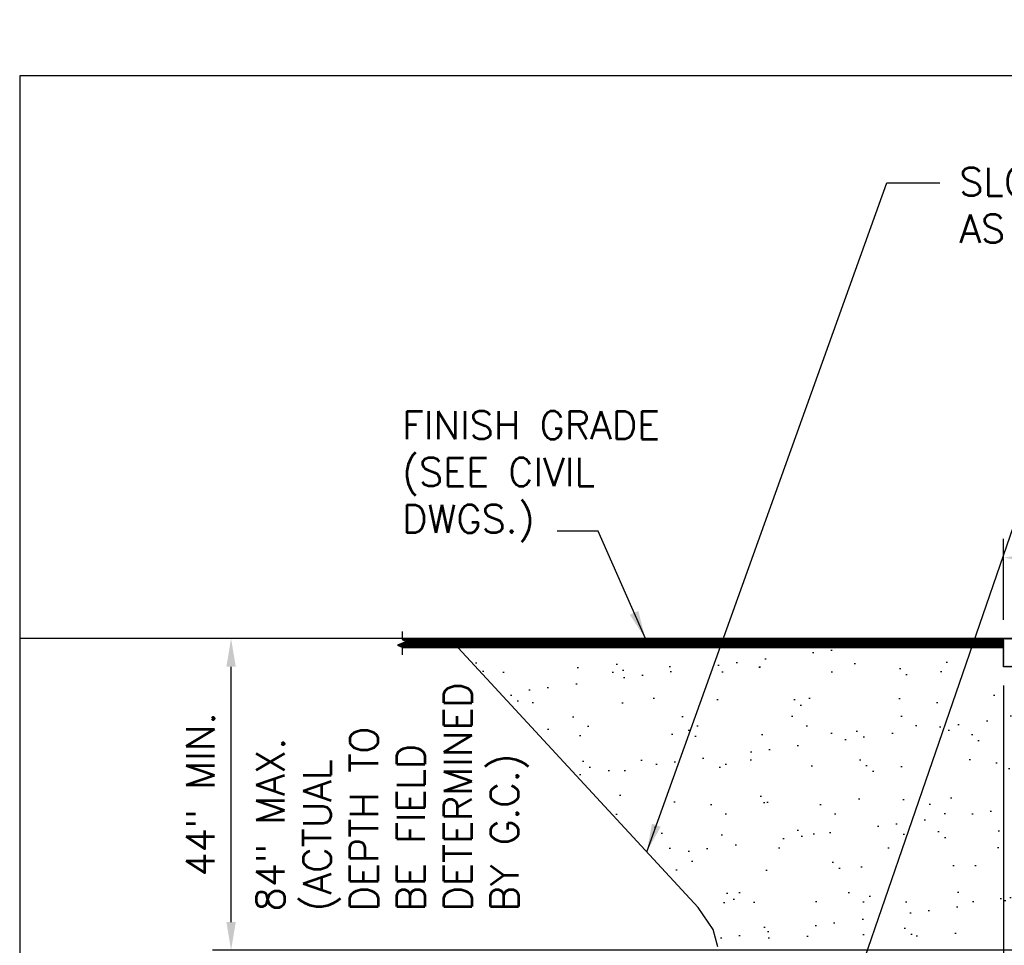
# Model space of a CAD drawing. Extents: x -169 to 7270, y -140 to 2984.
# Tile 532 of 656: x 6182 to 6392, y 355 to 552. Entities that reach past the tile are written whole.
import ezdxf

# ---------------------------------------------------------------- set-up
doc = ezdxf.new("R2010")
doc.units = 0
doc.header["$MEASUREMENT"] = 0
doc.header["$PDSIZE"] = 1
doc.layers.get('0').update_dxf_attribs({"color": 255, "linetype": 'CONTINUOUS'})
doc.layers.get('DEFPOINTS').update_dxf_attribs({"linetype": 'CONTINUOUS'})
for name, color, linetype in [('DIM', 3, 'CONTINUOUS'), ('FREEZE-OUTLINE-TITLES', 60, 'CONTINUOUS'), ('PEAGRAVEL-HATCH', 3, 'CONTINUOUS'), ('TANK-HOLE', 5, 'CONTINUOUS'), ('TANK-SLAB', 6, 'CONTINUOUS'), ('TEXT', 3, 'CONTINUOUS')]:
    doc.layers.add(name, color=color, linetype=linetype)
doc.layers.add('FREEZE-LINES', color=8, linetype='CONTINUOUS', plot=False)
doc.styles.add('SIMPLEX', font='simplex')
doc.dimstyles.new('DIM64', dxfattribs={"dimscale": 64, "dimtxt": 0.09375, "dimasz": 0.09375, "dimexe": 0.0625, "dimexo": 0.0625, "dimgap": 0.046875, "dimtad": 1, "dimdec": 4, "dimzin": 3, "dimdsep": 46, "dimlunit": 4, "dimtxsty": 'SIMPLEX', "dimcen": 0, "dimclrd": 256, "dimclre": 256, "dimclrt": 256, "dimadec": 0, "dimazin": 0, "dimtfac": 1, "dimtdec": 4, "dimtmove": 0, "dimatfit": 3, "dimfxl": 1, "dimfrac": 2, "dimtolj": 1, "dimtzin": 0, "dimarcsym": 0})

# ---------------------------------------------------------------- blocks, each defined once
blk = doc.blocks.new('*D51')
at = {"layer": 'DEFPOINTS', "color": 0, "transparency": 16777216}
for p in [(6226.81, 420.01), (6263.31, 420.01), (6491.44, 353.52)]:
    blk.add_point(p, dxfattribs=at)
at = {"layer": 'DIM', "lineweight": -2, "transparency": 16777216}
for p, q in [((6259.31, 420.01), (6222.81, 420.01)), ((6226.81, 359.52), (6226.81, 414.01)), ((6487.44, 353.52), (6222.81, 353.52))]:
    blk.add_line(p, q, dxfattribs=at)
at = {"layer": 'DIM', "transparency": 16777216}
for points in [[(6225.81, 414.01), (6227.81, 414.01), (6226.81, 420.01)], [(6225.81, 359.52), (6227.81, 359.52), (6226.81, 353.52)]]:
    blk.add_solid(points, dxfattribs=at)
at = {"layer": 'DIM', "transparency": 16777216, "insert": (6220.24, 386.76), "char_height": 6, "attachment_point": 5, "rotation": 90, "style": 'SIMPLEX'}
blk.add_mtext('\\A1;44" MIN.', dxfattribs=at)
blk = doc.blocks.new('*D53')
at = {"layer": 'DEFPOINTS', "color": 0, "transparency": 16777216}
for p in [(6423.69, 437.25), (6423.69, 437.25), (6391.69, 420.01)]:
    blk.add_point(p, dxfattribs=at)
at = {"layer": 'DIM', "lineweight": -2, "transparency": 16777216}
for p, q in [((6391.69, 424.01), (6391.69, 441.25)), ((6397.69, 437.25), (6417.69, 437.25))]:
    blk.add_line(p, q, dxfattribs=at)
at = {"layer": 'DIM', "transparency": 16777216}
for points in [[(6397.69, 438.25), (6397.69, 436.25), (6391.69, 437.25)], [(6417.69, 438.25), (6417.69, 436.25), (6423.69, 437.25)]]:
    blk.add_solid(points, dxfattribs=at)
at = {"layer": 'DIM', "transparency": 16777216, "insert": (6407.69, 443.83), "char_height": 6, "attachment_point": 5, "style": 'SIMPLEX'}
blk.add_mtext('\\A1;2\'-8"', dxfattribs=at)
blk = doc.blocks.new('*D54')
at = {"layer": 'DEFPOINTS', "color": 0, "transparency": 16777216}
for p in [(7015.69, 414.29), (6391.69, 410.01), (6391.69, 136.52)]:
    blk.add_point(p, dxfattribs=at)
at = {"layer": 'DIM', "lineweight": -2, "transparency": 16777216}
for p, q in [((7015.69, 410.29), (7015.69, 132.52)), ((6391.69, 406.01), (6391.69, 132.52)), ((7009.69, 136.52), (6397.69, 136.52))]:
    blk.add_line(p, q, dxfattribs=at)
at = {"layer": 'DIM', "transparency": 16777216}
for points in [[(6397.69, 137.52), (6397.69, 135.52), (6391.69, 136.52)], [(7009.69, 137.52), (7009.69, 135.52), (7015.69, 136.52)]]:
    blk.add_solid(points, dxfattribs=at)
at = {"layer": 'DIM', "transparency": 16777216, "insert": (6703.69, 144.09), "char_height": 6, "attachment_point": 5, "style": 'SIMPLEX'}
blk.add_mtext('\\A1;52\'-0" (F.V. TANK SLAB)', dxfattribs=at)
blk = doc.blocks.new('*D55')
at = {"layer": 'DEFPOINTS', "color": 0, "transparency": 16777216}
for p in [(6391.69, 414.01), (6391.69, 155.02), (6427.69, 155.02)]:
    blk.add_point(p, dxfattribs=at)
at = {"layer": 'DIM', "lineweight": -2, "transparency": 16777216}
for p, q in [((6391.69, 410.01), (6391.69, 151.02)), ((6421.69, 155.02), (6397.69, 155.02))]:
    blk.add_line(p, q, dxfattribs=at)
at = {"layer": 'DIM', "transparency": 16777216}
for points in [[(6397.69, 156.02), (6397.69, 154.02), (6391.69, 155.02)], [(6421.69, 156.02), (6421.69, 154.02), (6427.69, 155.02)]]:
    blk.add_solid(points, dxfattribs=at)
at = {"layer": 'DIM', "transparency": 16777216, "insert": (6409.69, 161.59), "char_height": 6, "attachment_point": 5, "style": 'SIMPLEX'}
blk.add_mtext('\\A1;3\'-0"', dxfattribs=at)

msp = doc.modelspace()

# ---------------------------------------------------------------- hatches: boundary and pattern name
at = {"layer": 'PEAGRAVEL-HATCH'}
h = msp.add_hatch(dxfattribs=at)
h.set_pattern_fill('AR-SAND', color=256, scale=7.5, style=0)
h.set_pattern_definition([(37.5, (6275.311, 290.516), (-0.47245, 14.4512), [0, -11.4, 0, -12.75, 0, -12.1875]), (7.5, (6275.31, 290.516), (13.2733, 21.166), [0, -6.15, 0, -10.275, 0, -3.9375]), (327.5, (6266.086, 290.516), (23.3561, 0.04244), [0, -3.75, 0, -13.5, 0, -17.625]), (317.5, (6266.086, 290.516), (22.546, 6.5826), [0, -1.875, 0, -8.85, 0, -10.125])])
h.paths.add_polyline_path([(6411.25973, 414.00736), (6391.69428, 414.00736), (6391.69428, 418.00736), (6275.31068, 418.00736), (6326.531, 362.66631), (6329.69299, 357.93595), (6330.72971, 354.25678), (6332.33662, 350.05201), (6334.41005, 345.32165), (6336.53532, 339.5401), (6339.17895, 331.13056), (6341.77075, 325.8746), (6344.05305, 321.72538), (6344.93273, 319.56745), (6345.96945, 316.93948), (6347.57636, 314.3115), (6350.21999, 309.05554), (6351.77507, 304.85077), (6353.69772, 299.69604), (6355.58649, 293.87147), (6356.90855, 291.10408), (6357.15009, 290.51592), (6421.44428, 290.51592), (6421.44428, 382.06986), (6411.25973, 382.06986)])
h.paths.add_polyline_path([(6359.88538, 303.54366), (6418.88538, 303.54366), (6418.88538, 322.54366), (6359.88538, 322.54366)], flags=24)
at = {"layer": 'TANK-SLAB'}
msp.add_hatch(color=256, dxfattribs=at).paths.add_polyline_path([(6415.42944, 420.72205), (6415.44439, 421.00736), (6407.44439, 420.00736), (6391.69428, 420.00736), (6391.69428, 414.00736), (6411.25973, 414.00736), (6411.25973, 414.28861), (6391.97553, 414.28861), (6391.97553, 419.72611), (6407.4619, 419.72611)])

# ---------------------------------------------------------------- linework, layer by layer
msp.add_line((7270.17929, 2983.92872), (6192.37471, -139.60155))
at = {"layer": 'FREEZE-LINES', "linetype": 'Continuous'}
msp.add_line((7225.69428, 420.00736), (6181.69428, 420.00736), dxfattribs=at)
at = {"layer": 'FREEZE-OUTLINE-TITLES', "linetype": 'Continuous'}
msp.add_lwpolyline([(7225.69428, 540.00736), (6181.69428, 540.00736), (6181.69428, 0), (7225.69428, 0)], close=True, dxfattribs=at)
at = {"layer": 'TANK-HOLE', "linetype": 'Continuous'}
msp.add_lwpolyline([(6330.72971, 354.25678), (6329.69299, 357.93595), (6326.531, 362.66631), (6275.31068, 418.00736)], dxfattribs=at)
at = {"layer": 'TANK-SLAB', "color": 7}
for p, q in [((6391.69428, 418.60111), (6262.35534, 418.60111)), ((6391.69428, 418.88236), (6263.01028, 418.88236)), ((6391.69428, 418.31986), (6263.03123, 418.31986)), ((6391.69428, 420.00736), (6263.31068, 420.00736)), ((6391.69428, 419.72611), (6263.51502, 419.72611)), ((6391.69428, 419.16361), (6263.68617, 419.16361)), ((6391.69428, 419.44486), (6264.19091, 419.44486)), ((6391.69428, 418.00736), (6263.31068, 418.00736))]:
    msp.add_line(p, q, dxfattribs=at)
at = {"layer": 'TANK-SLAB', "linetype": 'Continuous'}
msp.add_lwpolyline([(6263.31068, 421.50736), (6263.31068, 419.81114), (6264.27649, 419.40925), (6262.34487, 418.60547), (6263.31068, 418.20357), (6263.31068, 416.50736)], dxfattribs=at)
at = {"layer": 'TANK-SLAB'}
msp.add_lwpolyline([(6411.25973, 414.00736), (6391.69428, 414.00736), (6391.69428, 420.00736), (6407.44439, 420.00736), (6415.44439, 421.00736)], dxfattribs=at)

# ---------------------------------------------------------------- texts
at = {"layer": 'DIM', "insert": (6290.18729, 361.8269), "char_height": 6, "width": 57.0189529, "attachment_point": 7, "rotation": 90, "style": 'SIMPLEX'}
msp.add_mtext('84" MAX. (ACTUAL DEPTH TO BE FIELD  DETERMINED BY G.C.)', dxfattribs=at)
at = {"layer": 'TEXT', "char_height": 6, "attachment_point": 1, "style": 'SIMPLEX'}
for s, insert, width in [("SLOPE EXCAVATION AS REQ'D.", (6382.21147, 520.42655), 90.2159827), ('FINISH GRADE (SEE CIVIL DWGS.)', (6263.31068, 468.53942), 72.4523901)]:
    msp.add_mtext(s, dxfattribs=dict(at, insert=insert, width=width))

# ---------------------------------------------------------------- dimensions: what is measured, and where the dimension line sits
at = {"layer": 'DIM'}
dim = msp.add_linear_dim(base=(6423.69428, 437.25425), p1=(6391.69428, 420.00736), p2=(6423.69428, 437.25425), dimstyle='DIM64', override={"dimse2": 1}, dxfattribs=at)
dim.commit()
dim.dimension.update_dxf_attribs({"geometry": '*D53', "text_midpoint": (6407.69428, 443.82568)})
for base, p1, p2, angle, text, picture, middle in [((6226.8067, 420.00736), (6491.44428, 353.51592), (6263.31068, 420.00736), 90, '44" MIN.', '*D51', (6220.23527, 386.76164)), ((6391.69428, 136.51592), (7015.69428, 414.28861), (6391.69428, 410.00736), 180, '<> (F.V. TANK SLAB)', '*D54', (6703.69428, 144.08735))]:
    dim = msp.add_linear_dim(base=base, p1=p1, p2=p2, angle=angle, text=text, dimstyle='DIM64', dxfattribs=at)
    dim.commit()
    dim.dimension.update_dxf_attribs({"geometry": picture, "text_midpoint": middle})
dim = msp.add_linear_dim(base=(6391.69428, 155.01592), p1=(6427.69428, 155.01592), p2=(6391.69428, 414.00736), angle=180, dimstyle='DIM64', dxfattribs=at)
dim.commit()
dim.dimension.update_dxf_attribs({"geometry": '*D55', "text_midpoint": (6409.69428, 161.58735)})

# ---------------------------------------------------------------- leaders
at = {"layer": 'TEXT'}
for points in [[(6315.54, 374.54155), (6366.79132, 517.22786), (6378.08713, 517.22786)], [(6315.22729, 420.00736), (6305.18327, 442.89251), (6296.43686, 442.89251)]]:
    msp.add_leader(points, dimstyle='DIM64', dxfattribs=at)

doc.saveas('drawing.dxf')
